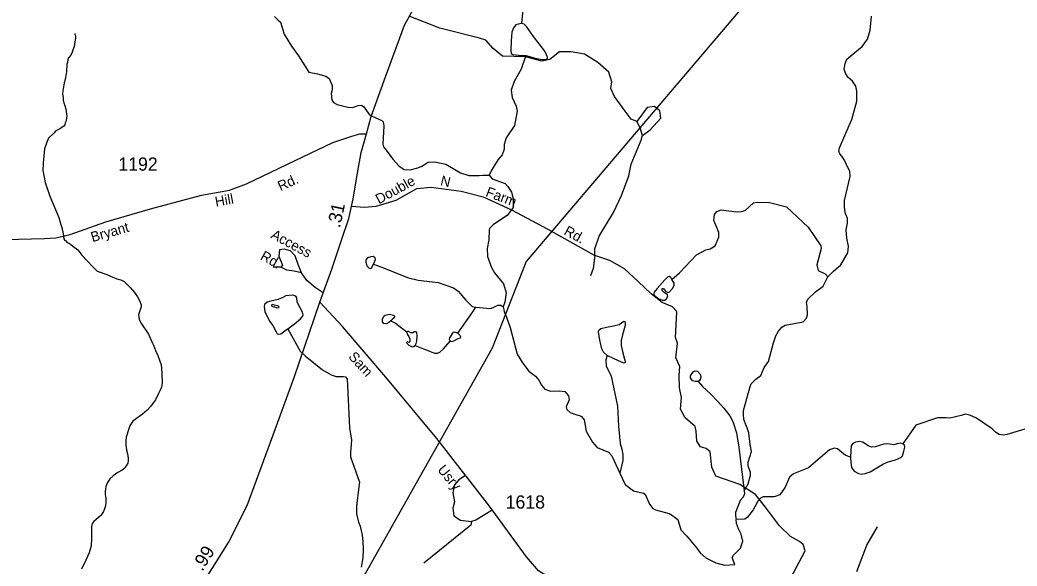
# Model space of a CAD drawing. Extents: x 2056842 to 2160602, y 826753 to 1016856.
# Drawn here: x 2108683 to 2118107, y 900351 to 905515 of the extents above; entities that cross this region are included whole.
import ezdxf

# ---------------------------------------------------------------- set-up
doc = ezdxf.new("R2010")
doc.units = 0
for name, color, linetype in [('Exist Hydrographic Creek Single Shore', 7, 'Continuous'), ('Exist Hydrographic Misc Water Feature', 7, 'Continuous'), ('Exist Road Non-System Type 51', 7, 'Continuous'), ('Exist Road Non-System Type 51 Label', 7, 'Continuous'), ('Exist Road Primary US Attributed', 7, 'Continuous'), ('Exist Road Primary US Mileage Hundredths English Label', 7, 'Continuous'), ('Exist Road Secondary Type 51 Attributed', 7, 'Continuous'), ('Exist Road Secondary Type 51 Label', 7, 'Continuous'), ('Exist Road Secondary Type 51 Number Label', 7, 'Continuous'), ('Exist Utilities Telephone Line', 7, 'Continuous')]:
    doc.layers.add(name, color=color, linetype=linetype)

msp = doc.modelspace()

# ---------------------------------------------------------------- linework, layer by layer
at = {"layer": 'Exist Hydrographic Creek Single Shore'}
for points in [[(2111090.6, 905547.7), (2111124.8, 905511.8), (2111146.7, 905494), (2111181.4, 905380.1), (2111249.9, 905268.4), (2111316.1, 905174.7), (2111414.7, 905021.2), (2111494.7, 905005.6), (2111575.1, 904983.9), (2111605, 904962.1), (2111635.4, 904894.2), (2111633.5, 904854.1), (2111625.5, 904818.2), (2111632.1, 904758.2), (2111648.1, 904734.3), (2111680.1, 904716.3), (2111783, 904691.5), (2111826.6, 904686.3), (2111879.6, 904705), (2111910.7, 904708.1), (2111934.6, 904693.5), (2111988.5, 904617.7)], [(2116318.5, 903086.6), (2116372.1, 903141), (2116440.6, 903200.9), (2116509.1, 903313.1), (2116515.3, 903376.5), (2116498.7, 903450.3), (2116492.5, 903531.4), (2116505, 903592.7), (2116505, 903636.3), (2116483.1, 903690.4), (2116475.6, 903747.5), (2116475.2, 903807.2), (2116529.9, 904035.9), (2116527.9, 904083.7), (2116507.9, 904119.5), (2116475.9, 904190.1), (2116451.4, 904227), (2116431.2, 904249.3), (2116423.2, 904275.2), (2116429.1, 904307.2), (2116520.5, 904517.3), (2116546.5, 904572.4), (2116592.2, 904745.9), (2116591.2, 904842.2), (2116582.9, 904888.9), (2116552.7, 904936.7), (2116508, 904975.2), (2116486.1, 905011.1), (2116473.8, 905051.1), (2116481.4, 905103.1), (2116497.3, 905143.1), (2116591.2, 905221.6), (2116644.1, 905265.4), (2116693, 905334), (2116720.2, 905418), (2116730.4, 905550.1)], [(2109203, 905388), (2109203, 905376), (2109209, 905364.1), (2109207.1, 905344.1), (2109203.3, 905308), (2109195.3, 905264), (2109183.6, 905230), (2109173.5, 905202), (2109161.8, 905177.9), (2109143.8, 905157.9), (2109135.8, 905139.9), (2109133.7, 905111.9), (2109128, 905095.8), (2109122.1, 905021.9), (2109120.4, 905009.9), (2109114.3, 904969.8), (2109102.6, 904917.8), (2109092.5, 904865.7), (2109086.8, 904817.7), (2109092.7, 904785.8), (2109093.1, 904757.8), (2109097, 904729.8), (2109109.1, 904705.8), (2109117.3, 904669.9), (2109123.3, 904627.9), (2109125.5, 904607.9), (2109123.5, 904587.9), (2109121.6, 904559.9), (2109109.5, 904541.8), (2109107.9, 904521.9), (2109097.9, 904509.9), (2109081.9, 904501.8), (2109065.9, 904489.7), (2109041.9, 904475.6), (2109021.8, 904465.6), (2109004.1, 904445.5), (2108954.1, 904397.4), (2108938.3, 904359.4), (2108916.4, 904295.3), (2108902.9, 904159.2), (2108901, 904091.2), (2108911.3, 904027.4), (2108921.3, 903979.3), (2108966.2, 903847.5), (2109050.3, 903647.7), (2109066.5, 903591.8), (2109080.8, 903551.9), (2109090.9, 903492), (2109099.1, 903444), (2109109.1, 903428), (2109117.1, 903426.1), (2109131.1, 903412.1), (2109147.1, 903404.1), (2109163.1, 903392.2), (2109183.4, 903376.2), (2109231.3, 903342.4), (2109269.5, 903290.5), (2109317.5, 903238.6), (2109371.8, 903180.8), (2109409.7, 903143), (2109423.9, 903135), (2109504.1, 903107.3), (2109538.1, 903093.4), (2109600, 903067.6), (2109636.1, 903057.7), (2109668.1, 903041.8), (2109692.3, 903017.8), (2109724.3, 902985.9), (2109764.5, 902938), (2109794.6, 902896.2), (2109812.9, 902862.3), (2109828.9, 902822.3), (2109828.9, 902802.3), (2109805.1, 902726.2), (2109807.3, 902706.2), (2109811.2, 902686.2), (2109817.4, 902670.2), (2109827.2, 902650.3), (2109899.6, 902544.5), (2109929.8, 902470.6), (2109946.2, 902440.7), (2109966, 902390.7), (2109986.3, 902342.9), (2110002.3, 902298.9), (2110016.5, 902254.9), (2110022.6, 902218.9), (2110024.9, 902173), (2110027.2, 902081)], [(2113464.6, 905178.1), (2113420.6, 905048), (2113354.9, 904933.7), (2113327.3, 904849.6), (2113335.5, 904781.7), (2113372.2, 904699.2), (2113382.6, 904651.3), (2113356.8, 904517.8), (2113277.2, 904401.4), (2113259.6, 904337.3), (2113261.1, 904293), (2113240.3, 904240), (2113201.8, 904194.3), (2113138.6, 904094.8), (2113116.9, 904046.7)], [(2111988.5, 904617.7), (2112052.5, 904586), (2112103.9, 904564.7), (2112116.4, 904552.2), (2112122.6, 904514.8), (2112112.2, 904341.2), (2112118.5, 904313.8), (2112143.4, 904283.6), (2112207.8, 904198.4), (2112266, 904130.9), (2112315.8, 904099.7), (2112370.9, 904096.6), (2112444.6, 904117.3), (2112482.4, 904132.1), (2112540.2, 904170.4), (2112605.6, 904174.5), (2112708.5, 904152.7), (2112845.6, 904069.5), (2112924.7, 904044), (2112968.8, 904044.2), (2113024.2, 904042.7), (2113058.5, 904047.9), (2113116.9, 904046.7)], [(2113116.9, 904046.7), (2113145, 904012.9), (2113269, 903967.5), (2113295.3, 903939.6), (2113327.5, 903887.7), (2113345.7, 903825.8), (2113344.2, 903742.6), (2113289.1, 903665.7), (2113196.8, 903605.2), (2113157.2, 903576.3), (2113121.9, 903543), (2113116.7, 903527.4), (2113113.6, 903434.9), (2113099.9, 903354.8), (2113102.3, 903278.8), (2113138.6, 903172.9), (2113168.8, 903125.1), (2113253.2, 903019.5), (2113277.6, 902935.7), (2113266, 902847.6), (2113250.4, 902803.5)], [(2112023.9, 903204.4), (2112095.6, 903179.5), (2112357, 903075.5), (2112447.4, 903054), (2112635.2, 903032.8), (2112781.6, 902983.5), (2112823.4, 902951.7), (2112896, 902866), (2112958.4, 902806.3), (2112990.4, 902798.4)], [(2115529.1, 901063.5), (2115565, 901129.7), (2115586.7, 901211.9), (2115586.5, 901235.9), (2115566.2, 901297.6), (2115564.3, 901333.8), (2115595.6, 901435.8), (2115583.5, 901501.7), (2115572.2, 901612.4), (2115557.6, 901657.1), (2115543.1, 901687.2), (2115524.4, 901740.2), (2115522.1, 901783.5), (2115521.9, 901823.5), (2115583.1, 902049.6), (2115592.7, 902073.7), (2115636.7, 902119.7), (2115684.6, 902152.2), (2115716, 902228.3), (2115757.9, 902286.5), (2115805.2, 902462.7), (2115826.9, 902526.6), (2115852.7, 902570.7), (2115884.4, 902609), (2115916.3, 902629.1), (2116084.3, 902661.7), (2116116.1, 902693.8), (2116126, 902728.1), (2116123.7, 902803.9), (2116117.6, 902841.8), (2116129.4, 902876), (2116201.1, 902944.4), (2116274.7, 902998.6), (2116318.5, 903086.6)], [(2112990.4, 902798.4), (2113130.2, 902785.6), (2113157.2, 902796), (2113200.1, 902817.4), (2113226.8, 902818.8), (2113250.4, 902803.5)], [(2113250.4, 902803.5), (2113259, 902759.6), (2113282.9, 902703.5), (2113315.1, 902607.8), (2113382, 902354.1), (2113433.5, 902273), (2113491.6, 902194), (2113557.1, 902146.2), (2113587.2, 902107.7), (2113613.3, 902061.2), (2113643.5, 902025.3), (2113697.6, 902005.6), (2113779.6, 902007.9), (2113833.5, 902000.2), (2113867.8, 901960.3), (2113874.1, 901924.4), (2113846.2, 901856.3), (2113852.2, 901832.3), (2113882.5, 901804.4), (2113946.5, 901780.7), (2113971.5, 901773.3), (2113989.2, 901765), (2114015.2, 901732.7), (2114035.3, 901627), (2114095.8, 901521.4), (2114139.9, 901471.6), (2114246.1, 901428), (2114276.2, 901392.2), (2114352.9, 901228.5)], [(2110027.2, 902081), (2110021.2, 902043), (2110009.3, 902015), (2109993.3, 901982.9), (2109965.6, 901922.8), (2109945.5, 901896.8), (2109919.7, 901862.7), (2109885.9, 901826.6), (2109840.1, 901788.4), (2109750.3, 901720.2), (2109730.2, 901692.1), (2109720.4, 901676.1), (2109712.6, 901648), (2109688.8, 901570), (2109684.7, 901534), (2109682.9, 901498), (2109687, 901474.1), (2109691.1, 901446.1), (2109701.3, 901412), (2109707.3, 901372.2), (2109707.3, 901348.2), (2109701.5, 901324.2), (2109687.6, 901298), (2109673.6, 901276), (2109649.7, 901257.9), (2109607.8, 901235.8), (2109563.7, 901205.6), (2109532.2, 901175.6), (2109508, 901135.5), (2109496.1, 901103.5), (2109492.4, 901079.4), (2109490.3, 901055.4), (2109490.3, 901027.5), (2109496.5, 900991.5), (2109494.6, 900957.5), (2109490.7, 900921.4), (2109482.7, 900893.5), (2109472.9, 900865.5), (2109447.1, 900829.4), (2109380.2, 900772.6), (2109366.3, 900754.4), (2109359.9, 900725.6), (2109359.9, 900663.4), (2109361, 900612.2), (2109355.7, 900543.9), (2109338.6, 900477.7), (2109305.5, 900408.3), (2109266, 900320.7)], [(2118340.2, 901693.9), (2118010.9, 901594.5), (2117974.8, 901590.3), (2117938.7, 901596.2), (2117902.8, 901616), (2117872.4, 901647.8), (2117724.2, 901749.2), (2117660, 901779), (2117615.9, 901788.7), (2117580, 901774.6), (2117472.2, 901748.1), (2117436.3, 901751.9), (2117356.3, 901751.6), (2117150, 901682.2), (2117027.4, 901506.6)], [(2116532, 901380.8), (2116489.4, 901396.4), (2116467.6, 901411), (2116409.6, 901459.5), (2116381.5, 901465.3), (2116333.7, 901449.1), (2116134.4, 901280.4), (2115994.8, 901221.7), (2115956.8, 901191.5), (2115915.2, 901097.4), (2115863.6, 901025.2), (2115809.8, 901005), (2115705.9, 901006.4), (2115681.9, 900992.4), (2115657.7, 900964.3), (2115612.4, 900884.1), (2115558.4, 900811.9), (2115532.6, 900795.8), (2115451.7, 900791.5)], [(2117027.4, 901506.6), (2117004.6, 901511.8), (2116974.5, 901505.5), (2116941.2, 901498.3), (2116903.8, 901502.4), (2116875.8, 901507.6), (2116846.7, 901502.4), (2116765.7, 901479.6), (2116732.4, 901475.4), (2116698.2, 901488.9), (2116648.3, 901521.1), (2116615.1, 901529.4), (2116579.7, 901524.2), (2116553.8, 901509.7), (2116540.3, 901487.9), (2116536.1, 901442.1), (2116532, 901380.8)], [(2116532, 901380.8), (2116535.1, 901330.9), (2116541.3, 901284.2), (2116567.3, 901248.8), (2116607.8, 901226), (2116635.8, 901219.7), (2116672.2, 901226), (2116720, 901243.6), (2116845.7, 901317.4), (2116889.3, 901336.1), (2116957.8, 901355.9), (2117007.7, 901378.7), (2117023.3, 901394.3), (2117037.8, 901438), (2117046.1, 901475.4), (2117042, 901494.1), (2117027.4, 901506.6)], [(2114352.9, 901228.5), (2114403.4, 901120.8), (2114481.5, 901063.1), (2114575.8, 901041.5), (2114591.8, 901029.6), (2114632, 900937.9), (2114664.2, 900894), (2114690.2, 900884), (2114818.6, 900848.7), (2114850.6, 900830.7), (2114901.2, 900792.8), (2114929.2, 900695.1), (2114987.4, 900632.3), (2115080.9, 900519), (2115113.1, 900477.5), (2115167.1, 900428.6), (2115258.5, 900382.9), (2115341.6, 900361), (2115439.2, 900366.2)], [(2115529.1, 901063.5), (2115531.5, 901035.5), (2115517.4, 901003.3), (2115489.8, 900971.4), (2115446.2, 900859.1), (2115446.5, 900824.8), (2115451.7, 900791.5)], [(2115439.2, 900366.2), (2115416, 900433.2), (2115425.9, 900453), (2115493.6, 900519.6), (2115515.3, 900587.7), (2115498.9, 900651.3), (2115473.5, 900702.2), (2115456.9, 900753.1), (2115451.7, 900791.5)]]:
    msp.add_lwpolyline(points, dxfattribs=at)
at = {"layer": 'Exist Hydrographic Misc Water Feature'}
msp.add_line((2113442.8, 905679.6), (2113422.1, 905481.1), dxfattribs=at)
for points in [[(2113422.1, 905481.1), (2113393, 905476.4), (2113370.1, 905468), (2113347.3, 905441), (2113331.7, 905399.4), (2113324.4, 905318.4), (2113321.3, 905225.9), (2113326.5, 905198.9), (2113340, 905188.5), (2113366, 905184.3), (2113423.1, 905179.1), (2113464.6, 905178.1)], [(2113464.6, 905178.1), (2113498.9, 905170.8), (2113564.4, 905150), (2113622.5, 905139.6), (2113653.7, 905139.6), (2113670.3, 905150), (2113670.3, 905163.5), (2113643.3, 905218.6), (2113537.4, 905358.9), (2113470.9, 905454.5), (2113450.1, 905475.3), (2113422.1, 905481.1)], [(2114845.1, 903060.8), (2114916.6, 903124.8), (2115077.8, 903293.4), (2115165.6, 903339.8), (2115205.5, 903352), (2115253.5, 903380.1), (2115289, 903462.3), (2115287.6, 903503.7), (2115268.9, 903551.5), (2115240.2, 903620.1), (2115248, 903676.1), (2115268.1, 903702.3), (2115310.1, 903718.5), (2115456.1, 903699.1), (2115504.1, 903703.3), (2115536.1, 903713.3), (2115615.4, 903785.7), (2115651.5, 903791.9), (2115767.5, 903788.1), (2115927.4, 903747.6), (2116083.2, 903603.3), (2116132.1, 903554.5), (2116252.5, 903378.8), (2116255.7, 903353.9), (2116214, 903200.4), (2116228.3, 903144.5), (2116292.5, 903114.8), (2116318.6, 903086.9)], [(2112023.9, 903204.4), (2112037.4, 903233.5), (2112043.7, 903251.2), (2112039.5, 903265.7), (2112021.9, 903277.2), (2112000.1, 903276.1), (2111967.9, 903265.7), (2111953.3, 903247), (2111951.2, 903223.1), (2111962.7, 903190.9), (2111982.4, 903169.1), (2111996.9, 903166), (2112005.2, 903171.2), (2112023.9, 903204.4)], [(2114845.1, 903060.8), (2114833.7, 903079.5), (2114818.1, 903088.8), (2114804.6, 903083.6), (2114777.6, 903056.6), (2114706.9, 902974.5), (2114677.9, 902940.2), (2114674.7, 902923.6), (2114679.9, 902909), (2114722.5, 902876.8), (2114759.9, 902864.3), (2114775.5, 902864.3), (2114792.1, 902875.8), (2114806.7, 902901.8), (2114803.5, 902916.3), (2114771.3, 902937.1), (2114753.7, 902955.8), (2114751.6, 902975.6), (2114766.1, 902974.5), (2114784.8, 902951.6), (2114807.7, 902938.1), (2114820.2, 902941.3), (2114852.4, 902979.7), (2114865.9, 903006.7), (2114864.8, 903025.4), (2114845.1, 903060.8)], [(2111215.8, 902594.5), (2111279.2, 902640.3), (2111336.3, 902689.1), (2111354, 902709.9), (2111360.2, 902727.6), (2111352.9, 902752.5), (2111304.1, 902847.1), (2111299.9, 902886.6), (2111289.6, 902902.2), (2111263.6, 902913.6), (2111197.1, 902906.3), (2111168, 902889.7), (2111122.3, 902873.1), (2111055.8, 902855.4), (2111018.4, 902845), (2110995.6, 902825.3), (2110990.4, 902804.5), (2110997.7, 902758.7), (2111041.3, 902665.2), (2111073.5, 902624.7), (2111104.7, 902566.5), (2111115, 902546.7), (2111127.5, 902542.6), (2111150.4, 902547.8), (2111198.1, 902584.1), (2111215.8, 902594.5)], [(2111089.1, 902801.4), (2111111.9, 902794.1), (2111130.6, 902795.1), (2111132.7, 902801.4), (2111126.5, 902807.6), (2111089.1, 902818), (2111066.2, 902823.2), (2111061, 902819), (2111065.2, 902808.6), (2111078.7, 902801.4), (2111089.1, 902801.4)], [(2112820.6, 902554.8), (2112897.5, 902659.8), (2112968.6, 902764.3), (2112990.4, 902798.4)], [(2112187, 902670.2), (2112170.4, 902654.6), (2112147.5, 902642.1), (2112123.7, 902645.3), (2112111.2, 902660.8), (2112110.2, 902685.8), (2112122.6, 902712.8), (2112136.1, 902724.2), (2112176.6, 902732.6), (2112214, 902722.2), (2112222.3, 902710.7), (2112219.2, 902697.2), (2112201.6, 902683.7), (2112187, 902670.2)], [(2111215.8, 902594.5), (2111332.3, 902383.2), (2111378.4, 902337.4), (2111543.1, 902208.1), (2111623.3, 902158.4), (2111672.8, 902144.5), (2111742.4, 902143.5), (2111759.2, 902139.1), (2111775.7, 902121.6), (2111797.4, 901659.3), (2111818.3, 901540), (2111805.8, 901424.7), (2111806.8, 901382.5), (2111893.1, 901145.5), (2111885.8, 901098.9), (2111864, 900916), (2111864, 900845.5), (2111883.7, 900767.6), (2111899.3, 900727.1), (2111919, 900641.8), (2111925.3, 900587.8), (2111926.3, 900508.1), (2111922.9, 900428), (2111909.1, 900339.9)], [(2112187, 902670.2), (2112231.7, 902647.3), (2112287.8, 902604.7), (2112339.7, 902567.3)], [(2114234.3, 902341.2), (2114199, 902372.3), (2114181.4, 902404.6), (2114162.7, 902485.6), (2114150.2, 902566.7), (2114154.4, 902582.3), (2114173, 902596.8), (2114228.1, 902611.4), (2114292.5, 902621.8), (2114347.6, 902636.3), (2114389.1, 902666.5), (2114397.4, 902663.3), (2114404.7, 902654), (2114403.6, 902624.9), (2114376.6, 902537.6), (2114366.2, 902482.5), (2114366.2, 902437.8), (2114376.6, 902379.6), (2114398.4, 902308.9), (2114404.7, 902286.1), (2114403.6, 902272.6), (2114393.3, 902269.4), (2114367.3, 902278.8), (2114300.8, 902311), (2114234.3, 902341.2)], [(2112339.7, 902567.3), (2112338.7, 902558), (2112343.9, 902544.4), (2112358.4, 902520.5), (2112366.7, 902498.7), (2112366.7, 902473.8), (2112358.4, 902466.5), (2112341.8, 902470.7), (2112335.6, 902466.5), (2112339.7, 902458.2), (2112357.4, 902440.5), (2112371.9, 902433.2)], [(2112417.6, 902437.4), (2112429, 902457.1), (2112433.2, 902481), (2112438.4, 902528.9), (2112434.2, 902559), (2112425.9, 902565.2), (2112412.4, 902565.2), (2112395.8, 902556.9), (2112378.1, 902558), (2112355.3, 902568.3), (2112345.9, 902569.4), (2112339.7, 902567.3)], [(2112747.9, 902476.9), (2112743.8, 902489.4), (2112744.8, 902509.1), (2112781.2, 902563.2), (2112790.5, 902566.3), (2112820.6, 902554.8)], [(2112820.6, 902554.8), (2112841.4, 902535.1), (2112847.6, 902518.5), (2112843.5, 902507), (2112821.7, 902498.7), (2112780.1, 902476.9), (2112759.4, 902472.7), (2112747.9, 902476.9)], [(2112371.9, 902433.2), (2112390.6, 902423.9), (2112402, 902427), (2112417.6, 902437.4)], [(2112417.6, 902437.4), (2112498.6, 902405.2), (2112546.4, 902386.5), (2112575.5, 902373), (2112603.5, 902365.7), (2112628.5, 902364.6), (2112650.3, 902373), (2112686.6, 902405.2), (2112747.9, 902476.9)], [(2114234.3, 902341.2), (2114220.3, 902301.9), (2114224.6, 902243.8), (2114271.1, 902146.1), (2114330.4, 901862.3), (2114339, 901672.5), (2114355.8, 901508.5), (2114372, 901456.5), (2114380, 901406.6), (2114380.2, 901350.6), (2114352.9, 901228.5)], [(2115092.3, 902096.3), (2115064.3, 902095.3), (2115040.4, 902103.6), (2115021.7, 902129.5), (2115021.7, 902151.4), (2115046.6, 902187.7), (2115065.3, 902196.1), (2115087.1, 902194), (2115111, 902165.9), (2115117.2, 902143.1), (2115115.1, 902120.2), (2115105.8, 902104.6), (2115092.3, 902096.3)], [(2115092.3, 902096.3), (2115132.8, 902048.5), (2115209.7, 901979.9), (2115276.2, 901911.3), (2115336.4, 901842.7), (2115392.5, 901773.1), (2115421.6, 901716.7), (2115454.8, 901611.8), (2115476.6, 901476.7), (2115529.1, 901063.5)]]:
    msp.add_lwpolyline(points, dxfattribs=at)
at = {"layer": 'Exist Road Non-System Type 51'}
msp.add_line((2111149, 903177.4), (2111077.5, 903177.4), dxfattribs=at)
for points in [[(2114512.4, 904554.7), (2114458.8, 904575.6), (2114402.2, 904653.1), (2114300.9, 904790.2), (2114268.1, 904867.7), (2114277.1, 904930.3), (2114250.3, 905022.7), (2114144.5, 905113.7), (2114019.4, 905191.2), (2113891.3, 905215), (2113781.1, 905215), (2113691.7, 905140.5), (2113614.2, 905125.6), (2113462.3, 905167.3), (2113244.8, 905173.3), (2113156.9, 905246.3), (2113085.4, 905323.8), (2113025.8, 905341.7), (2112650.5, 905437.1), (2112362.2, 905549.6)], [(2114566.1, 904423.5), (2114640.5, 904477.2), (2114741.8, 904587.5), (2114729.9, 904656.1), (2114679.3, 904697.8), (2114610.7, 904685.9), (2114512.4, 904554.7)], [(2114566.1, 904423.5), (2114545.2, 904495.1), (2114512.4, 904554.7)], [(2114117.7, 903289.2), (2114117.7, 903351.8), (2114156.4, 903471), (2114293.5, 903694.6), (2114367.9, 903855.6), (2114436.5, 904040.4), (2114460.3, 904150.7), (2114554.1, 904378.8), (2114566.1, 904423.5)], [(2111817.3, 903753), (2111938.5, 903743.8), (2112048.7, 903752.8), (2112239.3, 903812.4), (2112433, 903919.7), (2112570, 903934.6), (2112853, 903895.9), (2113061.6, 903842.2), (2113329.7, 903720), (2113673.8, 903536.6), (2114117.7, 903289.2)], [(2111345.6, 903123.7), (2111312.8, 903201.3), (2111286, 903284.7), (2111241.3, 903332.4), (2111181.8, 903347.3), (2111137.1, 903341.4), (2111131.1, 903281.7), (2111163.9, 903195.3), (2111149, 903177.4)], [(2114117.7, 903289.2), (2114099.8, 903164), (2114076, 903095.4)], [(2115910.4, 900126.9), (2116104, 900496.6), (2116084.7, 900554.7), (2116051.9, 900584.5), (2115965.5, 900632.2), (2115861.2, 900730.6), (2115730.2, 900909.5), (2115634.8, 901028.7), (2115485.9, 901121.1), (2115259.5, 901201.6), (2115220.7, 901285.1), (2115205.8, 901431.2), (2115170.1, 901464), (2115116.5, 901478.9), (2115080.7, 901532.5), (2115073.3, 901626.5), (2115064.3, 901671.2), (2114969, 901751.7), (2114927.3, 901835.1), (2114936.2, 901945.4), (2114915.4, 902034.9), (2114912.4, 902154.1), (2114918.3, 902237.6), (2114882.6, 902321.1), (2114897.5, 902458.2), (2114879.6, 902511.9), (2114891.5, 902750.3), (2114888.5, 902762.3), (2114849.8, 902801), (2114751.5, 902842.8), (2114649.5, 902924), (2114527.3, 903043.2), (2114396.2, 903162.5), (2114259.2, 903240), (2114117.7, 903289.2)], [(2111345.6, 903123.7), (2111274.1, 903138.6), (2111205.6, 903147.6), (2111149, 903177.4)], [(2111549.6, 902935.3), (2111473.7, 902983.6), (2111396.2, 903052.2), (2111345.6, 903123.7)], [(2112895.3, 901206.5), (2112831.5, 901165.9), (2112789.7, 901118.2), (2112774.8, 901043.6), (2112789.7, 900957.2), (2112774.8, 900897.6), (2112783.8, 900826), (2112846.3, 900784.3), (2112950.6, 900772.4)], [(2113146.9, 900881), (2112992.3, 900784.3), (2112950.6, 900772.4)], [(2112950.6, 900772.4), (2112944.7, 900736.6), (2112500.8, 900378.8)], [(2116594.1, 900298.3), (2116686.5, 900548.8), (2116787.8, 900721.7)]]:
    msp.add_lwpolyline(points, dxfattribs=at)
at = {"layer": 'Exist Road Primary US Attributed'}
for points in [[(2111958.1, 904439.3), (2112002.1, 904602), (2112138.6, 904975.9), (2112316.4, 905466.6), (2112546.4, 905883.7), (2112718.8, 906297.2), (2112867.9, 906730.4), (2113040.4, 907395.5), (2113229, 908220.6), (2113390.7, 908907.3), (2113586.5, 909707.3), (2113687.1, 910207), (2113741, 910685.2), (2113814.6, 911326.9), (2113861.3, 911754.8), (2113918.8, 912215), (2113977.7, 912490.8)], [(2111518.1, 902847.6), (2111630.4, 903159.5), (2111725.6, 903441.8), (2111792.1, 903637.7), (2111832.5, 903822), (2111873.8, 904066.5), (2111909.7, 904262.4), (2111958.1, 904439.3)], [(2110076.1, 899653.5), (2110195.9, 899838.3), (2110654, 900573.5), (2110830.1, 900922.3), (2111074.4, 901583.8), (2111277.4, 902142.9), (2111518.1, 902847.6)]]:
    msp.add_lwpolyline(points, dxfattribs=at)
at = {"layer": 'Exist Road Secondary Type 51 Attributed'}
for points in [[(2105373.3, 904129.5), (2105482.1, 904089.8), (2105979.7, 903892.1), (2106494.4, 903691.7), (2106877, 903555), (2107018.9, 903520.9), (2107160.9, 903502.9), (2107307.3, 903491.2), (2107946.8, 903460.6), (2108547.7, 903438.2), (2108916, 903449), (2109022, 903456.2), (2109158.5, 903484.9), (2109494.4, 903607.2), (2109917.5, 903728.5), (2110398.9, 903857.9), (2110663, 903906.5), (2110823.8, 903964.9), (2111285.5, 904186), (2111639.4, 904355), (2111809.1, 904411.6), (2111897.1, 904436.8), (2111958.1, 904439.3)], [(2113885.4, 900173.2), (2113684.7, 900244.5), (2113584.1, 900307.5), (2113471.8, 900437.8), (2113120.6, 900916.9), (2112622, 901557.8), (2112141.5, 902135.7), (2111731, 902616.6), (2111518.1, 902847.6)]]:
    msp.add_lwpolyline(points, dxfattribs=at)
at = {"layer": 'Exist Utilities Telephone Line'}
msp.add_lwpolyline([(2119367.3, 909724.7), (2117537, 907542.9), (2116675.4, 907007.3), (2113468.4, 903231.7), (2113146.2, 902410.5), (2110707.5, 898076.3)], dxfattribs=at)

# ---------------------------------------------------------------- texts
at = {"layer": 'Exist Road Non-System Type 51 Label'}
for s, rotation, p in [('Double', 28.75529, (2112076.2, 903770.9)), ('N', 346.28464, (2112650.8, 903953.7)), ('Farm', 339.24908, (2113077.8, 903852)), ('Rd.', 331.74013, (2113816.6, 903490.6)), ('Access', 331.68651, (2111047.2, 903456.6)), ('Rd.', 330.99633, (2110947.6, 903254.9))]:
    msp.add_text(s, height=95, rotation=rotation, dxfattribs=at).set_placement(p)
at = {"layer": 'Exist Road Primary US Mileage Hundredths English Label'}
for s, rotation, p in [('.31', 77.62769, (2111707.2, 903542.7)), ('.99', 58.07604, (2110406.9, 900295.1))]:
    msp.add_text(s, height=125, rotation=rotation, dxfattribs=at).set_placement(p)
at = {"layer": 'Exist Road Secondary Type 51 Label'}
for s, rotation, p in [('Rd.', 24.525, (2111146, 903894.4)), ('Hill', 10.3162, (2110535.6, 903748.2)), ('Bryant', 16.04712, (2109368.8, 903413.5)), ('Sam', 312.27755, (2111781.8, 902326)), ('Usry', 309.30503, (2112624.3, 901259.8))]:
    msp.add_text(s, height=95, rotation=rotation, dxfattribs=at).set_placement(p)
at = {"layer": 'Exist Road Secondary Type 51 Number Label'}
for s, p in [('1192', (2109613.3, 904089.7)), ('1618', (2113273.7, 900894.3))]:
    msp.add_text(s, height=125, dxfattribs=at).set_placement(p)

doc.saveas('drawing.dxf')
